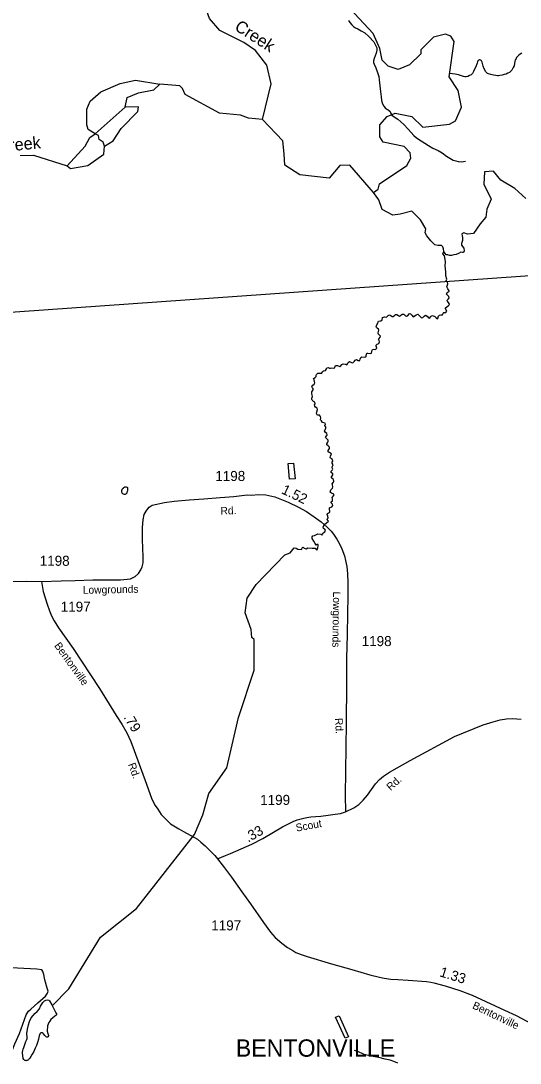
# Model space of a CAD drawing. Extents: x 2082433 to 2279600, y 546599 to 755198.
# Drawn here: x 2210338 to 2216545, y 575906 to 588847 of the extents above; entities that cross this region are included whole.
import ezdxf

# ---------------------------------------------------------------- set-up
doc = ezdxf.new("R2010")
doc.units = 0
for name, color, linetype in [('Exist Boundary Land Use NC Cultural Resources Department Label', 7, 'Continuous'), ('Exist Boundary Political Fire Districts', 7, 'Continuous'), ('Exist Hydrographic Creek Single Shore', 7, 'Continuous'), ('Exist Hydrographic Creek Single Shore Label', 7, 'Continuous'), ('Exist Hydrographic Misc Water Feature', 7, 'Continuous'), ('Exist Hydrographic Pond Under 1500 Sq Ft', 7, 'Continuous'), ('Exist Road Non-System Type 51', 7, 'Continuous'), ('Exist Road Secondary Mileage Hundredths English Label', 7, 'Continuous'), ('Exist Road Secondary Type 51 Attributed', 7, 'Continuous'), ('Exist Road Secondary Type 51 Label', 7, 'Continuous'), ('Exist Road Secondary Type 51 Number Label', 7, 'Continuous')]:
    doc.layers.add(name, color=color, linetype=linetype)

msp = doc.modelspace()

# ---------------------------------------------------------------- linework, layer by layer
at = {"layer": 'Exist Boundary Political Fire Districts'}
msp.add_lwpolyline([(2240710, 580845), (2240770, 582991), (2240786, 583020), (2237799, 587170), (2207858, 585060)], dxfattribs=at)
at = {"layer": 'Exist Hydrographic Creek Single Shore'}
for p, q in [((2211261, 587443), (2211634, 587776)), ((2211800, 587779), (2211634, 587776)), ((2213067, 587678), (2212809, 587703)), ((2213621, 587057), (2213612, 587198))]:
    msp.add_line(p, q, dxfattribs=at)
for points in [[(2213342, 587624), (2213448, 588064), (2213396, 588298), (2213253, 588478), (2213111, 588579), (2212810, 588727), (2212684, 588877), (2212650, 588966), (2212499, 589133), (2211956, 589321), (2211237, 589706), (2210744, 589936), (2210644, 590010)], [(2214723, 586717), (2214781, 586758), (2214797, 586823), (2215137, 587053), (2215186, 587143), (2215178, 587209), (2215102, 587286), (2214843, 587341), (2214801, 587407), (2214800, 587558), (2214891, 587658), (2214991, 587702), (2215199, 587661), (2215334, 587528), (2215667, 587563), (2215741, 587605), (2215815, 587774), (2215772, 587981), (2215662, 588154), (2215726, 588589), (2215684, 588655), (2215617, 588680), (2215468, 588643), (2215310, 588486), (2215311, 588437), (2215170, 588302), (2215029, 588242), (2214904, 588284), (2214828, 588358), (2214802, 588506), (2214718, 588691), (2214197, 589253)], [(2216566, 588447), (2216544, 588433), (2216525, 588417), (2216511, 588405), (2216501, 588392), (2216493, 588381), (2216485, 588368), (2216481, 588354), (2216479, 588345), (2216475, 588316), (2216469, 588288), (2216459, 588268), (2216451, 588250), (2216440, 588234), (2216432, 588226), (2216412, 588208), (2216392, 588196), (2216372, 588186), (2216346, 588180), (2216320, 588173), (2216292, 588167), (2216276, 588165), (2216264, 588165), (2216242, 588167), (2216214, 588173), (2216178, 588180), (2216150, 588188), (2216140, 588194), (2216130, 588200), (2216124, 588206), (2216118, 588214), (2216098, 588252), (2216086, 588286), (2216073, 588334), (2216067, 588343), (2216063, 588351), (2216057, 588358), (2216051, 588361), (2216045, 588363), (2216039, 588363), (2216029, 588361), (2216023, 588357), (2216019, 588351), (2216013, 588339), (2216008, 588323), (2216002, 588303), (2215992, 588277), (2215978, 588247), (2215966, 588219), (2215953, 588195), (2215944, 588187), (2215936, 588179), (2215915, 588167), (2215893, 588156), (2215875, 588154), (2215857, 588154), (2215841, 588156), (2215815, 588166), (2215777, 588178), (2215736, 588185), (2215703, 588189), (2215668, 588194)], [(2211261, 587443), (2211177, 587500), (2211160, 587556), (2211159, 587750), (2211200, 587851), (2211332, 587966), (2211573, 588069), (2211765, 588111), (2212065, 588063)], [(2211634, 587776), (2211658, 587894), (2211799, 587953), (2211990, 587989), (2212065, 588063)], [(2212348, 588008), (2212315, 588041), (2212065, 588063)], [(2212809, 587703), (2212382, 587932), (2212348, 588008)], [(2211379, 587293), (2211487, 587359), (2211586, 587512), (2211792, 587721), (2211800, 587779)], [(2213342, 587624), (2213167, 587637), (2213067, 587678)], [(2213612, 587198), (2213594, 587356), (2213342, 587624)], [(2210914, 587046), (2211137, 587291), (2211195, 587398), (2211261, 587443)], [(2211379, 587293), (2211362, 587342), (2211312, 587376), (2211303, 587425), (2211261, 587443)], [(2210914, 587046), (2210956, 587016), (2211172, 587051), (2211371, 587191), (2211379, 587293)], [(2210330, 587176), (2210497, 587179), (2210914, 587046)], [(2214723, 586717), (2214429, 587054), (2214304, 587053), (2214172, 586895), (2213805, 586935), (2213621, 587057)], [(2216615, 586641), (2216478, 586767), (2216306, 586870), (2216214, 586979), (2216100, 586973), (2216094, 586818), (2216186, 586635), (2216131, 586510), (2216117, 586411), (2216047, 586325), (2215966, 586209), (2215888, 586200), (2215845, 586217), (2215819, 586203), (2215825, 586178), (2215829, 586157), (2215827, 586119), (2215817, 586081), (2215816, 586062), (2215843, 586024), (2215848, 585993), (2215840, 585973), (2215829, 585970), (2215808, 585975), (2215780, 585959), (2215747, 585948), (2215721, 585940), (2215693, 585932), (2215666, 585932), (2215645, 585943), (2215626, 585940), (2215614, 585959), (2215595, 585983)], [(2215595, 585983), (2215592, 586015), (2215584, 586040), (2215566, 586059), (2215520, 586060), (2215484, 586068), (2215436, 586114), (2215386, 586176), (2215365, 586214), (2215373, 586263), (2215304, 586377), (2215196, 586486), (2215052, 586446), (2214961, 586435), (2214829, 586503), (2214789, 586624), (2214723, 586717)], [(2210729, 576619), (2210934, 576829), (2211329, 577470), (2211777, 577825), (2212495, 578745), (2212602, 578989), (2212675, 579253), (2212898, 579574), (2213043, 580197), (2213239, 580784), (2213237, 581167), (2213211, 581191), (2213202, 581289), (2213126, 581498), (2213150, 581681), (2213265, 581849), (2213621, 582219), (2213687, 582244), (2213735, 582306), (2213760, 582298), (2213779, 582287), (2213826, 582285), (2213836, 582302), (2213838, 582310), (2213849, 582312), (2213860, 582301), (2213885, 582291), (2213906, 582304), (2213961, 582298), (2213997, 582301), (2214012, 582279), (2214025, 582285), (2214028, 582304), (2214034, 582331), (2214034, 582344), (2214023, 582344), (2214007, 582336), (2213996, 582356), (2213980, 582386), (2213960, 582418), (2213960, 582439), (2213969, 582453), (2213988, 582458), (2214014, 582469), (2214031, 582478), (2214067, 582472), (2214081, 582462), (2214092, 582479), (2214095, 582490), (2214116, 582503), (2214123, 582523), (2214118, 582536), (2214099, 582546), (2214095, 582565), (2214112, 582595), (2214162, 582636), (2214145, 582653), (2214148, 582666), (2214159, 582677), (2214154, 582696), (2214145, 582718), (2214148, 582731), (2214173, 582742), (2214179, 582756), (2214176, 582783), (2214176, 582802), (2214202, 582813), (2214214, 582829), (2214210, 582848), (2214194, 582862), (2214197, 582876), (2214210, 582889), (2214211, 582913), (2214208, 582930), (2214227, 582954), (2214228, 582971), (2214200, 582982), (2214185, 582990), (2214181, 582996), (2214192, 583025), (2214210, 583044), (2214216, 583061), (2214213, 583085), (2214208, 583100), (2214224, 583119), (2214229, 583133), (2214224, 583151), (2214202, 583168), (2214194, 583179), (2214204, 583190), (2214215, 583209), (2214215, 583223), (2214196, 583241), (2214196, 583255), (2214210, 583271), (2214215, 583282), (2214208, 583299), (2214208, 583310), (2214220, 583335), (2214209, 583354), (2214207, 583369), (2214218, 583380), (2214213, 583400), (2214186, 583419), (2214181, 583424), (2214188, 583441), (2214196, 583462), (2214198, 583470), (2214180, 583484), (2214159, 583498), (2214159, 583514), (2214175, 583539), (2214173, 583554), (2214159, 583571), (2214140, 583585), (2214142, 583596), (2214153, 583618), (2214158, 583626), (2214159, 583639), (2214140, 583658), (2214131, 583669), (2214126, 583675), (2214139, 583694), (2214147, 583705), (2214142, 583725), (2214126, 583738), (2214118, 583749), (2214109, 583757), (2214120, 583770), (2214131, 583789), (2214129, 583805), (2214118, 583814), (2214118, 583827), (2214125, 583836), (2214120, 583852), (2214086, 583862), (2214075, 583879), (2214064, 583892), (2214066, 583920), (2214064, 583936), (2214050, 583950), (2214028, 583953), (2214020, 583957), (2214012, 583971), (2214019, 583993), (2214027, 584022), (2214022, 584038), (2214001, 584051), (2213992, 584062), (2213988, 584079), (2213995, 584094), (2213993, 584111), (2213974, 584122), (2213960, 584136), (2213957, 584149), (2213957, 584163), (2213965, 584184), (2213960, 584198), (2213955, 584220), (2213955, 584239), (2213965, 584253), (2213976, 584274), (2213963, 584289), (2213957, 584306), (2213966, 584323), (2213984, 584337), (2213992, 584354), (2213990, 584370), (2213982, 584389), (2213977, 584405), (2213995, 584419), (2214009, 584430), (2214007, 584449), (2214013, 584457), (2214030, 584472), (2214063, 584472), (2214077, 584468), (2214083, 584482), (2214088, 584493), (2214099, 584503), (2214126, 584505), (2214139, 584528), (2214142, 584539), (2214158, 584545), (2214174, 584533), (2214185, 584535), (2214202, 584539), (2214223, 584533), (2214239, 584540), (2214246, 584559), (2214250, 584570), (2214272, 584568), (2214302, 584554), (2214315, 584565), (2214329, 584581), (2214343, 584590), (2214368, 584585), (2214389, 584578), (2214400, 584590), (2214408, 584606), (2214422, 584617), (2214457, 584603), (2214470, 584604), (2214484, 584622), (2214495, 584635), (2214509, 584641), (2214531, 584631), (2214550, 584632), (2214555, 584646), (2214565, 584668), (2214576, 584676), (2214612, 584671), (2214626, 584674), (2214637, 584720), (2214650, 584722), (2214683, 584717), (2214697, 584722), (2214703, 584757), (2214708, 584767), (2214724, 584771), (2214745, 584768), (2214762, 584784), (2214753, 584809), (2214756, 584822), (2214767, 584833), (2214789, 584842), (2214795, 584860), (2214793, 584879), (2214784, 584896), (2214792, 584904), (2214806, 584918), (2214809, 584931), (2214798, 584945), (2214779, 584963), (2214779, 584975), (2214789, 585007), (2214784, 585019), (2214768, 585032), (2214757, 585039), (2214756, 585049), (2214764, 585071), (2214773, 585086), (2214784, 585119), (2214811, 585122), (2214828, 585133), (2214833, 585163), (2214858, 585171), (2214884, 585167), (2214904, 585187), (2214920, 585198), (2214939, 585190), (2214955, 585177), (2214966, 585177), (2214985, 585195), (2214996, 585201), (2215012, 585203), (2215031, 585187), (2215045, 585178), (2215059, 585189), (2215079, 585206), (2215100, 585204), (2215121, 585184), (2215132, 585182), (2215154, 585195), (2215166, 585211), (2215179, 585214), (2215200, 585195), (2215213, 585173), (2215235, 585184), (2215252, 585197), (2215271, 585206), (2215287, 585195), (2215307, 585173), (2215318, 585160), (2215333, 585162), (2215353, 585181), (2215366, 585192), (2215387, 585181), (2215407, 585160), (2215423, 585157), (2215431, 585175), (2215453, 585187), (2215485, 585175), (2215502, 585159), (2215518, 585149), (2215527, 585159), (2215527, 585178), (2215540, 585195), (2215559, 585197), (2215578, 585198), (2215586, 585217), (2215597, 585225), (2215620, 585227), (2215631, 585241), (2215618, 585271), (2215615, 585282), (2215649, 585309), (2215666, 585326), (2215664, 585339), (2215642, 585366), (2215634, 585374), (2215652, 585396), (2215660, 585410), (2215658, 585424), (2215640, 585443), (2215629, 585453), (2215639, 585476), (2215660, 585489), (2215663, 585497), (2215647, 585519), (2215634, 585543), (2215647, 585584), (2215641, 585604), (2215625, 585618), (2215633, 585640), (2215620, 585680), (2215622, 585732), (2215615, 585768), (2215612, 585805), (2215615, 585857), (2215614, 585886), (2215603, 585928), (2215584, 585954), (2215595, 585983)], [(2215023, 575904), (2214973, 575926), (2214929, 575941), (2214867, 575957), (2214788, 575976), (2214737, 575986), (2214681, 575995), (2214637, 576005), (2214607, 576015), (2214582, 576025), (2214544, 576044), (2214528, 576050), (2214510, 576056), (2214486, 576064)]]:
    msp.add_lwpolyline(points, dxfattribs=at)
at = {"layer": 'Exist Hydrographic Misc Water Feature'}
for points in [[(2213659, 583351), (2213729, 583356), (2213748, 583162), (2213678, 583156), (2213659, 583351)], [(2211601, 583038), (2211595, 583029), (2211592, 583021), (2211590, 583017), (2211588, 583013), (2211588, 583007), (2211590, 583001), (2211592, 582993), (2211594, 582989), (2211596, 582983), (2211602, 582979), (2211610, 582975), (2211622, 582972), (2211630, 582972), (2211638, 582972), (2211644, 582974), (2211650, 582978), (2211654, 582984), (2211658, 582988), (2211660, 582998), (2211664, 583008), (2211666, 583018), (2211667, 583028), (2211668, 583032), (2211668, 583038), (2211668, 583044), (2211666, 583048), (2211662, 583052), (2211658, 583054), (2211647, 583056), (2211637, 583058), (2211631, 583057), (2211627, 583058), (2211623, 583055), (2211615, 583049), (2211611, 583045), (2211608, 583041), (2211601, 583038)]]:
    msp.add_lwpolyline(points, dxfattribs=at)
at = {"layer": 'Exist Hydrographic Pond Under 1500 Sq Ft'}
for points in [[(2210724, 576628), (2210734, 576606), (2210774, 576530), (2210781, 576520), (2210781, 576513), (2210781, 576507), (2210773, 576498), (2210759, 576488), (2210731, 576466), (2210711, 576446), (2210697, 576428), (2210685, 576410), (2210676, 576388), (2210670, 576370), (2210668, 576350), (2210666, 576324), (2210666, 576304), (2210672, 576276), (2210678, 576262), (2210683, 576250), (2210683, 576242), (2210679, 576236), (2210677, 576232), (2210671, 576230), (2210661, 576230), (2210653, 576232), (2210647, 576238), (2210638, 576248), (2210621, 576268), (2210615, 576275), (2210605, 576281), (2210597, 576281), (2210587, 576281), (2210581, 576277), (2210576, 576271), (2210573, 576265), (2210567, 576243), (2210557, 576203), (2210545, 576163), (2210532, 576125), (2210516, 576091), (2210498, 576051), (2210480, 576017), (2210462, 575989), (2210449, 575968), (2210439, 575956), (2210433, 575948), (2210425, 575944), (2210415, 575940), (2210407, 575938), (2210401, 575936), (2210395, 575938), (2210387, 575940), (2210383, 575944), (2210377, 575950), (2210369, 575962), (2210365, 575974), (2210362, 575986), (2210361, 576004), (2210360, 576024), (2210360, 576042), (2210364, 576062), (2210368, 576080), (2210374, 576100), (2210387, 576138), (2210401, 576174), (2210413, 576198), (2210415, 576212), (2210417, 576228), (2210414, 576272), (2210422, 576326), (2210432, 576380), (2210447, 576422), (2210467, 576468), (2210491, 576498), (2210513, 576523), (2210540, 576547), (2210568, 576581), (2210584, 576613), (2210600, 576639), (2210610, 576657), (2210622, 576673), (2210634, 576681), (2210650, 576687), (2210670, 576690), (2210685, 576688), (2210696, 576680), (2210724, 576628)], [(2214251, 576475), (2214294, 576493), (2214411, 576234), (2214370, 576216), (2214251, 576475)]]:
    msp.add_lwpolyline(points, dxfattribs=at)
at = {"layer": 'Exist Road Non-System Type 51'}
for points in [[(2214412, 588850), (2214427, 588828), (2214452, 588799), (2214475, 588777), (2214497, 588761), (2214526, 588748), (2214570, 588725), (2214615, 588700), (2214659, 588657), (2214725, 588587), (2214744, 588553), (2214755, 588530), (2214761, 588512), (2214762, 588483), (2214753, 588445), (2214731, 588378), (2214722, 588352), (2214722, 588332), (2214730, 588309), (2214750, 588264), (2214777, 588195), (2214789, 588156), (2214793, 588113), (2214805, 588003), (2214815, 587905), (2214821, 587860), (2214833, 587816), (2214849, 587786), (2214866, 587768), (2214888, 587752), (2214905, 587744), (2214927, 587721), (2214936, 587696), (2214955, 587674), (2215025, 587625), (2215100, 587559), (2215154, 587503), (2215189, 587461), (2215224, 587424), (2215257, 587396), (2215316, 587357), (2215404, 587299), (2215460, 587266), (2215525, 587238), (2215573, 587209), (2215630, 587169), (2215672, 587141), (2215710, 587117), (2215743, 587109), (2215775, 587102), (2215814, 587098), (2215864, 587104)], [(2210136, 575997), (2210202, 576040), (2210235, 576071), (2210262, 576147), (2210321, 576273), (2210341, 576330), (2210406, 576507), (2210434, 576553), (2210463, 576576), (2210548, 576654), (2210643, 576737), (2210668, 576774), (2210676, 576799), (2210665, 576838), (2210636, 576941), (2210625, 577007), (2210613, 577043), (2210597, 577065), (2210538, 577073), (2210295, 577086), (2209967, 577097), (2209861, 577095), (2209836, 577088)]]:
    msp.add_lwpolyline(points, dxfattribs=at)
at = {"layer": 'Exist Road Secondary Type 51 Attributed'}
for points in [[(2210595, 581888), (2210838, 581896), (2211015, 581898), (2211232, 581905), (2211576, 581907), (2211703, 581921), (2211759, 581949), (2211799, 581985), (2211831, 582029), (2211847, 582070), (2211857, 582116), (2211859, 582194), (2211851, 582408), (2211849, 582555), (2211859, 582652), (2211871, 582718), (2211896, 582758), (2211904, 582773), (2211934, 582807), (2211972, 582834), (2212124, 582869), (2212243, 582882), (2212432, 582899), (2212614, 582913), (2212817, 582930), (2212987, 582942), (2213153, 582964), (2213206, 582960), (2213291, 582968), (2213383, 582964), (2213494, 582938), (2213662, 582872), (2213789, 582809), (2213889, 582755), (2213985, 582691), (2214072, 582626), (2214150, 582557), (2214194, 582510), (2214223, 582473), (2214265, 582412), (2214299, 582352), (2214329, 582290), (2214362, 582203), (2214375, 582148), (2214392, 582072), (2214400, 581982), (2214404, 581871), (2214401, 581705), (2214398, 581490), (2214396, 581223), (2214388, 580935), (2214385, 580611), (2214382, 580129), (2214375, 579532), (2214369, 579233), (2214374, 579025)], [(2209772, 581875), (2210094, 581883), (2210235, 581888), (2210409, 581889), (2210595, 581888)], [(2210595, 581888), (2210616, 581763), (2210664, 581606), (2210694, 581521), (2210720, 581459), (2210754, 581398), (2210806, 581309), (2210987, 581056), (2211314, 580558), (2211523, 580224), (2211592, 580115), (2211657, 580008), (2211706, 579900), (2211748, 579789), (2211901, 579370), (2211965, 579185), (2212008, 579105), (2212039, 579059), (2212082, 578995), (2212143, 578930), (2212200, 578878), (2212302, 578814), (2212359, 578782), (2212533, 578685), (2212576, 578650), (2212628, 578606), (2212678, 578553), (2212748, 578485), (2212784, 578442)], [(2214374, 579025), (2214476, 579074), (2214539, 579117), (2214593, 579172), (2214646, 579232), (2214748, 579375), (2214798, 579426), (2214846, 579468), (2214922, 579517), (2215179, 579663), (2215728, 579961), (2216086, 580107), (2216207, 580145), (2216295, 580169), (2216374, 580183), (2216448, 580185), (2216557, 580176)], [(2212784, 578442), (2212882, 578485), (2212944, 578510), (2213208, 578626), (2213344, 578694), (2213589, 578840), (2213724, 578908), (2213773, 578927), (2213839, 578944), (2213892, 578954), (2213943, 578965), (2214067, 578974), (2214159, 578985), (2214243, 578996), (2214313, 579006), (2214374, 579025)], [(2212784, 578442), (2212871, 578333), (2212957, 578213), (2213085, 578033), (2213193, 577883), (2213353, 577651), (2213443, 577534), (2213499, 577468), (2213581, 577395), (2213654, 577340), (2213717, 577305), (2213758, 577281), (2213821, 577253), (2213897, 577228), (2214200, 577140), (2214451, 577068), (2214678, 577003), (2214795, 576973), (2214856, 576959), (2214937, 576949), (2215026, 576943), (2215154, 576938), (2215382, 576921), (2215435, 576913), (2215473, 576905), (2215612, 576866), (2215795, 576808), (2215947, 576749), (2216119, 576673), (2216351, 576563), (2216495, 576496), (2216691, 576395)]]:
    msp.add_lwpolyline(points, dxfattribs=at)

# ---------------------------------------------------------------- texts
at = {"layer": 'Exist Boundary Land Use NC Cultural Resources Department Label'}
msp.add_text('BENTONVILLE', height=215, dxfattribs=at).set_placement((2213010, 575986))
at = {"layer": 'Exist Hydrographic Creek Single Shore Label'}
for rotation, p in [(327.2294, (2212984, 588742)), (5.6697, (2210058, 587213))]:
    msp.add_text('Creek', height=150, rotation=rotation, dxfattribs=at).set_placement(p)
at = {"layer": 'Exist Road Secondary Mileage Hundredths English Label'}
for s, rotation, p in [('1.52', 334.1983, (2213568, 582985)), ('.79', 301.3134, (2211611, 580200)), ('.33', 29.372, (2213163, 578643)), ('1.33', 342.6363, (2215535, 576986))]:
    msp.add_text(s, height=125, rotation=rotation, dxfattribs=at).set_placement(p)
at = {"layer": 'Exist Road Secondary Type 51 Label'}
for s, rotation, p in [('Rd.', 2.0587, (2212821, 582716)), ('Lowgrounds', 1.0745, (2211109, 581733)), ('Lowgrounds', 269.2104, (2214220, 581761)), ('Bentonville', 305.6817, (2210749, 581089)), ('Rd.', 272.9951, (2214243, 580189)), ('Rd.', 290.2024, (2211669, 579615)), ('Rd.', 41.8459, (2214934, 579283)), ('Scout', 10.3632, (2213764, 578780)), ('Bentonville', 334.4916, (2215942, 576590))]:
    msp.add_text(s, height=95, rotation=rotation, dxfattribs=at).set_placement(p)
at = {"layer": 'Exist Road Secondary Type 51 Number Label'}
for s, p in [('1198', (2212755, 583134)), ('1198', (2210573, 582081)), ('1197', (2210834, 581511)), ('1198', (2214575, 581084)), ('1199', (2213313, 579112)), ('1197', (2212705, 577554))]:
    msp.add_text(s, height=125, dxfattribs=at).set_placement(p)

doc.saveas('drawing.dxf')
